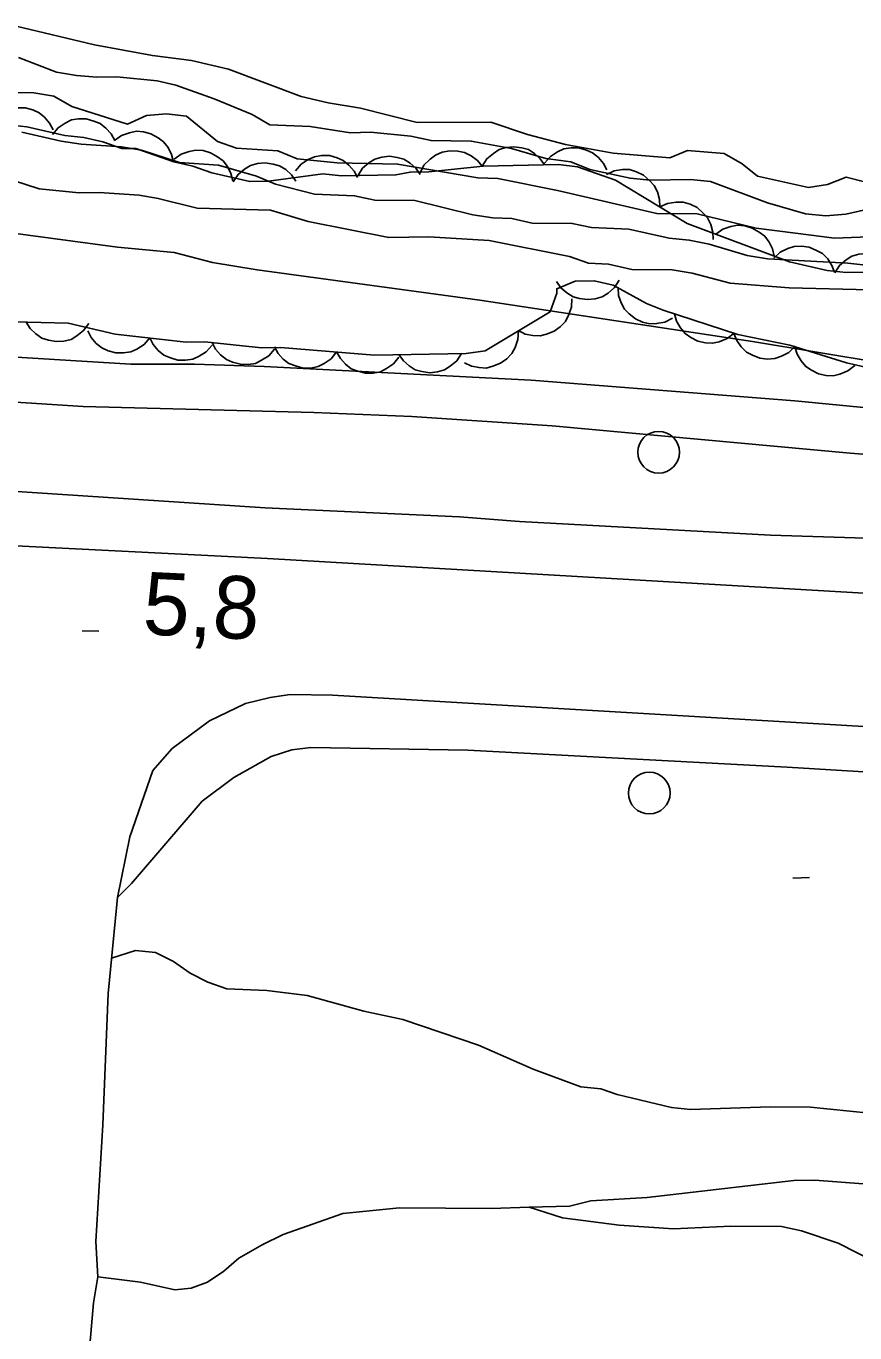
# Model space of a CAD drawing. Extents: x 336540 to 340074, y 5572036 to 5573747.
# Drawn here: x 339063 to 339102.8, y 5572820.3 to 5572883 of the extents above; entities that cross this region are included whole.
import ezdxf

# ---------------------------------------------------------------- set-up
doc = ezdxf.new("R2010")
doc.units = 0
for name, color, linetype in [('Niveau 1', 7, 'Continuous'), ('Niveau 2', 7, 'Continuous'), ('Niveau 21', 7, 'Continuous'), ('Niveau 22', 7, 'Continuous'), ('Niveau 3', 7, 'Continuous'), ('Niveau 36', 7, 'Continuous'), ('Niveau 4', 7, 'Continuous'), ('Niveau 44', 7, 'Continuous')]:
    doc.layers.add(name, color=color, linetype=linetype)

msp = doc.modelspace()

# ---------------------------------------------------------------- linework, layer by layer
at = {"layer": 'Niveau 1'}
for points in [[(339058.83, 5572873.52), (339067.43, 5572872.37), (339070.14, 5572872.12), (339071.99, 5572871.64), (339074.12, 5572871.28), (339084.81, 5572869.84), (339097.9, 5572867.85), (339104.06, 5572866.82), (339108.83, 5572866.5), (339111.63, 5572866.18), (339120.64, 5572864.91), (339121.32, 5572864.79), (339121.98, 5572864.55), (339124.87, 5572864.02), (339131.35, 5572863.24), (339134.73, 5572862.98), (339138.25, 5572862.83), (339142.02, 5572862.78), (339149.17, 5572862.85), (339154.84, 5572862.81), (339161.26, 5572862.58)], [(339067.14, 5572838.29), (339068.29, 5572838.65), (339069.25, 5572838.56), (339070.11, 5572838.12), (339070.91, 5572837.57), (339071.76, 5572837.14), (339072.67, 5572836.82), (339074.59, 5572836.74), (339076.52, 5572836.49), (339079.24, 5572835.75), (339081.11, 5572835.34), (339084.75, 5572834.11), (339087.37, 5572832.97), (339089.65, 5572832.11), (339090.61, 5572832.02), (339091.4, 5572831.75), (339094.01, 5572831.12), (339094.92, 5572831.03), (339098.76, 5572831.16), (339100.68, 5572831.14), (339106.34, 5572830.57)]]:
    msp.add_lwpolyline(points, dxfattribs=at)
at = {"layer": 'Niveau 2'}
for points in [[(339062.67, 5572881.47), (339064.49, 5572880.77), (339065.46, 5572880.61), (339066.43, 5572880.52), (339067.39, 5572880.54), (339069.32, 5572880.35), (339070.23, 5572880.14), (339072.06, 5572879.49), (339073.88, 5572878.73), (339074.74, 5572878.24), (339076.67, 5572878.16), (339078.61, 5572877.86), (339079.57, 5572877.88), (339081.5, 5572877.69), (339082.47, 5572877.48), (339084.4, 5572877.46), (339086.33, 5572877.1), (339087.98, 5572876.62), (339089.17, 5572876.47), (339090.09, 5572876.09), (339092.02, 5572875.68), (339092.99, 5572875.58), (339094.92, 5572875.62), (339095.88, 5572875.52), (339098.62, 5572874.5), (339100.44, 5572873.97), (339101.41, 5572873.87), (339102.37, 5572873.95), (339104.29, 5572874.38)], [(339061.59, 5572879.79), (339063.41, 5572879.77), (339064.37, 5572879.62), (339065.23, 5572879.12), (339067.91, 5572878.27), (339068.81, 5572878.68), (339069.77, 5572878.76), (339070.73, 5572878.66), (339072.23, 5572877.44), (339073.14, 5572877.12), (339075.12, 5572876.99), (339076.04, 5572876.61), (339077.97, 5572876.42), (339080.86, 5572876.36), (339084.72, 5572875.7), (339085.68, 5572875.66), (339088.53, 5572875.09), (339093.3, 5572873.99), (339095.23, 5572873.97), (339098.07, 5572873.29), (339099.95, 5572873.04), (339101.82, 5572872.8), (339104.71, 5572872.91)], [(339062.84, 5572877.88), (339064.72, 5572877.46), (339065.68, 5572877.31), (339067.61, 5572877.18), (339068.58, 5572877.02)], [(339068.58, 5572877.02), (339070.4, 5572876.44), (339072.27, 5572876.3), (339074.09, 5572875.77), (339075, 5572875.39), (339076.88, 5572874.92), (339078.8, 5572874.84), (339079.77, 5572874.63), (339081.69, 5572874.61), (339084.48, 5572873.93), (339085.44, 5572873.78), (339086.35, 5572873.74), (339087.32, 5572873.53), (339089.24, 5572873.51), (339090.17, 5572873.31), (339091.96, 5572873.23), (339093.89, 5572872.81), (339094.86, 5572872.71), (339095.82, 5572872.51), (339097.64, 5572871.98), (339098.61, 5572871.82), (339102.46, 5572871.61), (339106.32, 5572871.18)], [(339061.84, 5572875.76), (339063.66, 5572875.17), (339065.58, 5572874.98), (339066.54, 5572875), (339068.47, 5572874.86), (339069.38, 5572874.71), (339071.25, 5572874.24), (339074.76, 5572874.14), (339076.58, 5572873.6), (339080.44, 5572872.83), (339082.36, 5572872.87), (339085.25, 5572872.69), (339089.11, 5572871.92), (339090.02, 5572871.6), (339090.98, 5572871.56), (339092.11, 5572871.3), (339094.04, 5572871.28), (339095, 5572871.13), (339096.82, 5572870.65), (339099.65, 5572870.42), (339103.5, 5572870.33)]]:
    msp.add_lwpolyline(points, dxfattribs=at)
at = {"layer": 'Niveau 21'}
for points in [[(339169.55, 5572853.66), (339157.15, 5572854.65), (339145.08, 5572855.81), (339132.53, 5572856.79), (339107.91, 5572858.27), (339098.75, 5572858.56), (339086.71, 5572859.22), (339083.83, 5572859.44), (339074.51, 5572859.88), (339062.12, 5572860.69), (339057.51, 5572861.33), (339056.35, 5572860.96), (339054.12, 5572861.36), (339053.09, 5572861.66), (339052.1, 5572861.28), (339049.88, 5572861.52), (339047.15, 5572862.25), (339021.92, 5572862.5), (339018.88, 5572862.36), (339014.45, 5572862.69), (338990.4, 5572863.18), (338987.53, 5572863.39), (338974.98, 5572863.51)], [(338973.7, 5572861.36), (338983.03, 5572861.09), (338986.12, 5572860.84), (338990.03, 5572860.89), (339011.49, 5572860.12), (339053.32, 5572858.51), (339074.62, 5572857.45), (339117.82, 5572854.94), (339148.92, 5572852.71), (339167.23, 5572851.19)], [(339166.32, 5572844.74), (339155.44, 5572845.67), (339148.71, 5572846.34), (339119.51, 5572848.43), (339077.74, 5572850.9), (339075.71, 5572850.92), (339074.75, 5572850.79), (339073.57, 5572850.49), (339071.84, 5572849.66), (339070.05, 5572848.33), (339069.12, 5572847.29), (339068.02, 5572844.1), (339067.42, 5572841.19), (339066.97, 5572836.59), (339066.72, 5572830.3), (339066.38, 5572824.7), (339066.48, 5572823), (339066.27, 5572821.76), (339066.03, 5572818.99)], [(339214.98, 5572836.3), (339208.47, 5572837.59), (339203.14, 5572838.53), (339190.15, 5572840.25), (339177.08, 5572841.43), (339148.76, 5572844.39), (339140.48, 5572845.01), (339127.89, 5572845.71), (339099.56, 5572847.45), (339084.23, 5572848.26), (339076.7, 5572848.38), (339075.79, 5572848.27), (339074.8, 5572847.95), (339073.01, 5572846.95), (339071.49, 5572845.82), (339068.1, 5572841.87), (339067.42, 5572841.19)]]:
    msp.add_lwpolyline(points, dxfattribs=at)
at = {"layer": 'Niveau 22'}
for points in [[(338978.38, 5572872.26), (338996.78, 5572871.38), (339004.12, 5572870.85), (339012.83, 5572870.06), (339018.88, 5572869.66), (339041.6, 5572868.57), (339049.73, 5572867.88), (339068.06, 5572866.76), (339071.12, 5572866.76), (339074.46, 5572866.65), (339087.28, 5572865.99), (339099.93, 5572865), (339118.56, 5572863.2), (339131.38, 5572862.04), (339134.43, 5572861.87), (339137.59, 5572861.54), (339149.17, 5572860.97), (339153.79, 5572860.83), (339159.48, 5572860.37), (339162.82, 5572860.31)], [(339167.29, 5572857.74), (339151.05, 5572858.68), (339145.67, 5572858.92), (339140.68, 5572859.34), (339131.34, 5572859.88), (339120.64, 5572860.81), (339113.41, 5572861.63), (339102.58, 5572862.5), (339088.28, 5572863.81), (339081.55, 5572864.25), (339076.85, 5572864.45), (339065.78, 5572864.74), (339045.37, 5572866.05), (339037.23, 5572866.68), (339020.35, 5572867.43), (339015.94, 5572867.51), (339000.85, 5572868.8), (338988.09, 5572869.62), (338968.5, 5572870.41)], [(339103.82, 5572823.7), (339102.01, 5572824.62), (339100.25, 5572825.21), (339099.28, 5572825.42), (339096.85, 5572825.43), (339094.1, 5572825.31), (339091.5, 5572825.49), (339088.78, 5572825.84), (339087.18, 5572826.35), (339089.11, 5572826.4), (339090.13, 5572826.65), (339092.84, 5572826.81), (339099.87, 5572827.63), (339100.88, 5572827.65), (339103.2, 5572827.47)], [(339087.18, 5572826.35), (339085.37, 5572826.28), (339080.95, 5572826.32), (339078.24, 5572826.04), (339075.38, 5572825.03), (339074.37, 5572824.55), (339073.25, 5572823.91), (339072.53, 5572823.28), (339071.75, 5572822.75), (339070.96, 5572822.46), (339070.17, 5572822.39), (339068.53, 5572822.75), (339066.48, 5572823)]]:
    msp.add_lwpolyline(points, dxfattribs=at)
at = {"layer": 'Niveau 3'}
for p, q in [((339065.73, 5572853.98), (339066.53, 5572853.96)), ((339099.82, 5572842.12), (339100.62, 5572842.16))]:
    msp.add_line(p, q, dxfattribs=at)
at = {"layer": 'Niveau 36'}
for centre in [(339093.389, 5572862.541), (339092.939, 5572846.201)]:
    msp.add_circle(centre, 1, dxfattribs=at)
at = {"layer": 'Niveau 4'}
msp.add_lwpolyline([(339104.21, 5572875.26), (339102.39, 5572875.73), (339101.49, 5572875.38), (339100.58, 5572875.24), (339098.13, 5572875.77), (339097.39, 5572876.37), (339096.53, 5572876.87), (339094.77, 5572877.01), (339093.92, 5572876.65), (339091.2, 5572876.88), (339088.92, 5572877.29), (339087.1, 5572877.77), (339085.33, 5572878.36), (339081.81, 5572878.35), (339079.08, 5572879.03), (339077.54, 5572879.29), (339076.23, 5572879.6), (339072.75, 5572880.9), (339070.98, 5572881.32), (339069.1, 5572881.56), (339066.32, 5572882.08), (339062.56, 5572882.97)], dxfattribs=at)
at = {"layer": 'Niveau 44'}
for points in [[(339061.36, 5572878.33), (339061.63, 5572878.65), (339061.97, 5572878.87), (339062.27, 5572879.01), (339062.62, 5572879.06), (339062.99, 5572879.05), (339063.36, 5572878.95), (339063.66, 5572878.82), (339063.93, 5572878.6), (339064.17, 5572878.32), (339064.34, 5572878)], [(339062.17, 5572878.24), (339063.08, 5572878.14), (339064.9, 5572877.72), (339065.81, 5572877.63), (339066.72, 5572877.42), (339067.63, 5572877.1), (339068.31, 5572877.11), (339070.13, 5572876.46), (339071.04, 5572876.26), (339071.95, 5572875.93), (339073.77, 5572875.52), (339074.67, 5572875.53), (339077.27, 5572875.89), (339078.18, 5572875.79), (339080.78, 5572875.84), (339081.46, 5572875.97), (339082.37, 5572875.98), (339084.97, 5572876.26), (339088.59, 5572876.33), (339089.5, 5572876.23), (339091.32, 5572875.59), (339094.76, 5572873.5), (339099.66, 5572871.67), (339101.48, 5572871.25), (339102.39, 5572871.16), (339106.01, 5572871.22)], [(339064.3, 5572877.78), (339064.57, 5572878.1), (339064.91, 5572878.32), (339065.21, 5572878.47), (339065.56, 5572878.52), (339065.92, 5572878.52), (339066.29, 5572878.42), (339066.6, 5572878.3), (339066.87, 5572878.08), (339067.12, 5572877.8), (339067.29, 5572877.48)], [(339067.28, 5572877.48), (339067.62, 5572877.72), (339068, 5572877.86), (339068.33, 5572877.93), (339068.68, 5572877.9), (339069.03, 5572877.8), (339069.37, 5572877.62), (339069.63, 5572877.43), (339069.85, 5572877.15), (339070.02, 5572876.82), (339070.11, 5572876.47)], [(339070.14, 5572876.59), (339070.48, 5572876.83), (339070.86, 5572876.96), (339071.19, 5572877.03), (339071.54, 5572877), (339071.89, 5572876.9), (339072.23, 5572876.71), (339072.49, 5572876.52), (339072.7, 5572876.24), (339072.87, 5572875.91), (339072.96, 5572875.56)], [(339075.96, 5572876.03), (339076.23, 5572876.35), (339076.58, 5572876.57), (339076.87, 5572876.71), (339077.22, 5572876.76), (339077.59, 5572876.76), (339077.96, 5572876.65), (339078.26, 5572876.53), (339078.53, 5572876.3), (339078.78, 5572876.02), (339078.94, 5572875.71)], [(339081.94, 5572875.93), (339082.13, 5572876.3), (339082.42, 5572876.59), (339082.68, 5572876.79), (339083.01, 5572876.92), (339083.37, 5572876.99), (339083.76, 5572876.97), (339084.08, 5572876.91), (339084.39, 5572876.75), (339084.69, 5572876.53), (339084.92, 5572876.25)], [(339084.92, 5572876.26), (339085.15, 5572876.61), (339085.46, 5572876.87), (339085.74, 5572877.05), (339086.08, 5572877.15), (339086.44, 5572877.18), (339086.82, 5572877.13), (339087.14, 5572877.05), (339087.44, 5572876.86), (339087.71, 5572876.61), (339087.92, 5572876.32)], [(339087.92, 5572876.4), (339088.2, 5572876.72), (339088.54, 5572876.94), (339088.84, 5572877.08), (339089.18, 5572877.13), (339089.55, 5572877.13), (339089.92, 5572877.02), (339090.22, 5572876.9), (339090.5, 5572876.67), (339090.74, 5572876.39), (339090.91, 5572876.08)], [(339072.98, 5572875.51), (339073.21, 5572875.86), (339073.52, 5572876.12), (339073.8, 5572876.29), (339074.14, 5572876.39), (339074.51, 5572876.42), (339074.89, 5572876.36), (339075.2, 5572876.28), (339075.5, 5572876.09), (339075.77, 5572875.84), (339075.98, 5572875.54)], [(339078.95, 5572875.8), (339079.18, 5572876.16), (339079.49, 5572876.42), (339079.77, 5572876.59), (339080.1, 5572876.69), (339080.47, 5572876.73), (339080.85, 5572876.67), (339081.17, 5572876.59), (339081.46, 5572876.4), (339081.74, 5572876.16), (339081.95, 5572875.86)], [(339090.88, 5572875.86), (339091.26, 5572876.03), (339091.66, 5572876.09), (339091.99, 5572876.09), (339092.33, 5572875.99), (339092.66, 5572875.82), (339092.95, 5572875.57), (339093.17, 5572875.33), (339093.33, 5572875.02), (339093.43, 5572874.66), (339093.44, 5572874.3)], [(339093.44, 5572874.3), (339093.82, 5572874.47), (339094.23, 5572874.53), (339094.56, 5572874.53), (339094.9, 5572874.43), (339095.23, 5572874.27), (339095.52, 5572874.01), (339095.74, 5572873.78), (339095.89, 5572873.46), (339095.99, 5572873.1), (339096.01, 5572872.74)], [(339096.13, 5572872.99), (339096.47, 5572873.23), (339096.85, 5572873.36), (339097.18, 5572873.42), (339097.53, 5572873.39), (339097.88, 5572873.29), (339098.22, 5572873.1), (339098.48, 5572872.9), (339098.69, 5572872.62), (339098.85, 5572872.29), (339098.94, 5572871.94)], [(339098.91, 5572871.84), (339099.22, 5572872.13), (339099.58, 5572872.31), (339099.89, 5572872.41), (339100.25, 5572872.42), (339100.61, 5572872.37), (339100.97, 5572872.22), (339101.25, 5572872.07), (339101.5, 5572871.81), (339101.7, 5572871.5), (339101.83, 5572871.17)], [(339101.84, 5572871.15), (339102.07, 5572871.5), (339102.38, 5572871.76), (339102.66, 5572871.94), (339103, 5572872.03), (339103.36, 5572872.07), (339103.74, 5572872.01), (339104.06, 5572871.93), (339104.35, 5572871.74), (339104.63, 5572871.5), (339104.84, 5572871.2)], [(339106.89, 5572865.8), (339102.41, 5572866.82), (339099.68, 5572867.67), (339097.19, 5572868.19), (339093.6, 5572869.35), (339092.8, 5572869.67), (339091.2, 5572870.55), (339090.3, 5572870.76), (339089.39, 5572870.74), (339088.5, 5572870.38), (339088.5, 5572870.16), (339088.19, 5572869.28), (339085.06, 5572867.41), (339084.16, 5572867.28), (339079.76, 5572867.2), (339075.24, 5572867.57), (339074.34, 5572867.55), (339071.62, 5572867.84), (339070.72, 5572867.82), (339067.32, 5572868.21), (339065.06, 5572868.73), (339062.46, 5572868.79)], [(339091.49, 5572870.79), (339091.27, 5572870.44), (339090.96, 5572870.17), (339090.68, 5572869.99), (339090.34, 5572869.9), (339089.97, 5572869.86), (339089.59, 5572869.91), (339089.28, 5572869.99), (339088.98, 5572870.18), (339088.7, 5572870.43), (339088.49, 5572870.72)], [(339089.23, 5572869.9), (339089.21, 5572869.49), (339089.07, 5572869.11), (339088.92, 5572868.81), (339088.67, 5572868.56), (339088.37, 5572868.35), (339088.01, 5572868.21), (339087.7, 5572868.12), (339087.35, 5572868.14), (339086.99, 5572868.21), (339086.66, 5572868.37)], [(339094.06, 5572868.97), (339093.69, 5572868.78), (339093.29, 5572868.71), (339092.96, 5572868.7), (339092.62, 5572868.78), (339092.28, 5572868.93), (339091.98, 5572869.17), (339091.75, 5572869.4), (339091.59, 5572869.71), (339091.47, 5572870.06), (339091.44, 5572870.42)], [(339066.05, 5572868.71), (339065.8, 5572868.37), (339065.48, 5572868.12), (339065.2, 5572867.95), (339064.85, 5572867.87), (339064.48, 5572867.85), (339064.11, 5572867.92), (339063.8, 5572868.01), (339063.51, 5572868.22), (339063.24, 5572868.47), (339063.05, 5572868.78)], [(339097.01, 5572868.25), (339096.68, 5572867.99), (339096.3, 5572867.84), (339095.98, 5572867.77), (339095.63, 5572867.79), (339095.27, 5572867.87), (339094.93, 5572868.05), (339094.66, 5572868.23), (339094.44, 5572868.5), (339094.25, 5572868.83), (339094.15, 5572869.17)], [(339068.98, 5572868.02), (339068.7, 5572867.7), (339068.36, 5572867.48), (339068.06, 5572867.35), (339067.71, 5572867.3), (339067.34, 5572867.31), (339066.98, 5572867.41), (339066.67, 5572867.54), (339066.4, 5572867.76), (339066.16, 5572868.04), (339066, 5572868.36)], [(339071.96, 5572867.68), (339071.68, 5572867.36), (339071.34, 5572867.14), (339071.04, 5572867), (339070.69, 5572866.95), (339070.32, 5572866.96), (339069.96, 5572867.07), (339069.65, 5572867.19), (339069.38, 5572867.42), (339069.14, 5572867.7), (339068.98, 5572868.02)], [(339086.66, 5572868.37), (339086.64, 5572867.95), (339086.5, 5572867.57), (339086.34, 5572867.27), (339086.1, 5572867.02), (339085.8, 5572866.81), (339085.44, 5572866.67), (339085.12, 5572866.58), (339084.77, 5572866.6), (339084.41, 5572866.67), (339084.08, 5572866.83)], [(339099.94, 5572867.62), (339099.64, 5572867.32), (339099.28, 5572867.14), (339098.97, 5572867.03), (339098.62, 5572867.01), (339098.25, 5572867.05), (339097.89, 5572867.19), (339097.6, 5572867.34), (339097.35, 5572867.59), (339097.14, 5572867.9), (339097, 5572868.23)], [(339074.95, 5572867.49), (339074.68, 5572867.17), (339074.33, 5572866.95), (339074.04, 5572866.8), (339073.69, 5572866.75), (339073.32, 5572866.76), (339072.95, 5572866.86), (339072.65, 5572866.98), (339072.37, 5572867.21), (339072.13, 5572867.49), (339071.96, 5572867.8)], [(339077.94, 5572867.35), (339077.68, 5572867.02), (339077.34, 5572866.79), (339077.05, 5572866.65), (339076.7, 5572866.58), (339076.33, 5572866.58), (339075.96, 5572866.68), (339075.65, 5572866.79), (339075.38, 5572867.01), (339075.13, 5572867.28), (339074.95, 5572867.59)], [(339102.8, 5572866.7), (339102.47, 5572866.44), (339102.09, 5572866.29), (339101.77, 5572866.21), (339101.42, 5572866.22), (339101.06, 5572866.3), (339100.72, 5572866.48), (339100.45, 5572866.65), (339100.22, 5572866.93), (339100.04, 5572867.25), (339099.93, 5572867.59)], [(339080.93, 5572867.1), (339080.67, 5572866.78), (339080.33, 5572866.55), (339080.04, 5572866.4), (339079.69, 5572866.34), (339079.32, 5572866.34), (339078.95, 5572866.43), (339078.64, 5572866.54), (339078.37, 5572866.76), (339078.12, 5572867.04), (339077.94, 5572867.35)], [(339083.93, 5572867.28), (339083.7, 5572866.93), (339083.39, 5572866.66), (339083.11, 5572866.49), (339082.78, 5572866.39), (339082.41, 5572866.35), (339082.03, 5572866.41), (339081.71, 5572866.49), (339081.42, 5572866.68), (339081.14, 5572866.93), (339080.93, 5572867.22)]]:
    msp.add_lwpolyline(points, dxfattribs=at)

# ---------------------------------------------------------------- texts
at = {"layer": 'Niveau 3'}
msp.add_text('5,8    ', height=3, rotation=357.25007, dxfattribs=at).set_placement((339068.6, 5572853.82))

doc.saveas('drawing.dxf')
